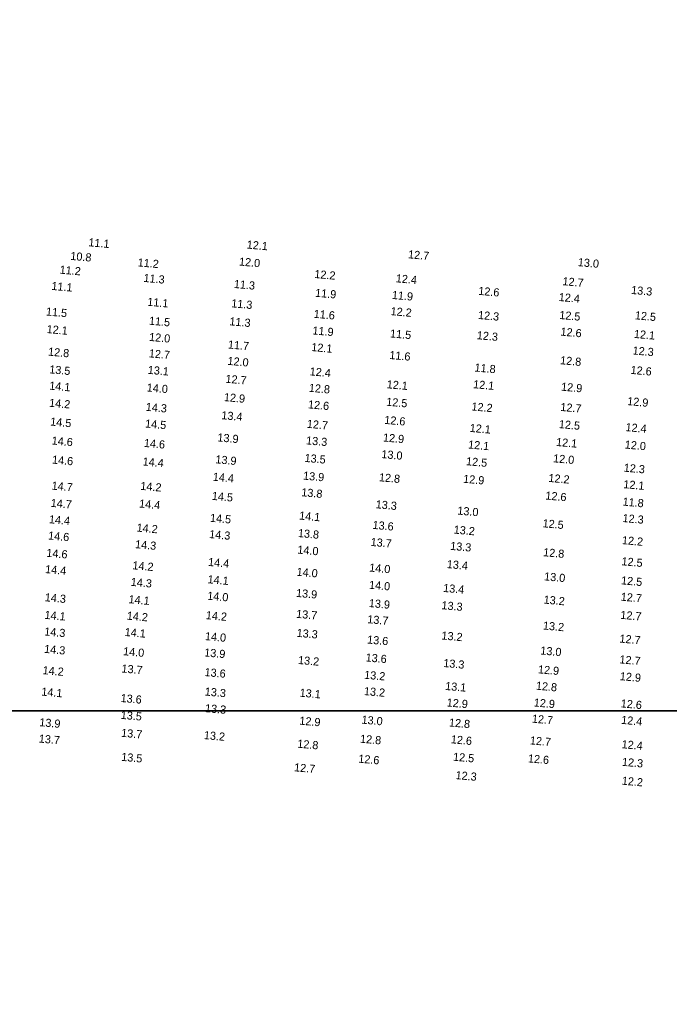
# Model space of a CAD drawing. Extents: x 988130 to 1132882, y 654656 to 841453.
# Drawn here: x 1047779 to 1048180, y 763971 to 764584 of the extents above; entities that cross this region are included whole.
import ezdxf

# ---------------------------------------------------------------- set-up
doc = ezdxf.new("R2010")
doc.units = 0
doc.layers.add('V-ANNO-KEYM', color=7, linetype='Continuous')
doc.layers.add('V-TOPO-SOUN', color=7, linetype='Continuous')

msp = doc.modelspace()

# ---------------------------------------------------------------- linework, layer by layer
at = {"layer": 'V-ANNO-KEYM'}
for points in [[(1122485, 764158), (1122485, 770599), (1014460, 770599), (1014460, 764158), (1067910.3, 764158)], [(1097827.35, 764158), (1014460, 764158), (1014460, 757716), (1073127.88, 757716)]]:
    msp.add_lwpolyline(points, dxfattribs=at)

# ---------------------------------------------------------------- texts
at = {"layer": 'V-TOPO-SOUN'}
for s, p in [('11.1 ', (1047820.99, 764444.78)), ('12.1 ', (1047918.7, 764443.37)), ('10.8 ', (1047809.83, 764436.38)), ('12.7 ', (1048018.29, 764437.37)), ('11.2 ', (1047851.39, 764432.38)), ('12.0 ', (1047913.95, 764432.89)), ('13.0 ', (1048123.11, 764432.53)), ('11.2 ', (1047803.22, 764427.89)), ('12.2 ', (1047960.45, 764425.21)), ('11.1 ', (1047798.17, 764417.85)), ('11.3 ', (1047855, 764422.78)), ('11.3 ', (1047910.78, 764419.05)), ('12.4 ', (1048010.74, 764422.55)), ('12.7 ', (1048113.63, 764420.76)), ('11.9 ', (1047960.94, 764413.62)), ('11.9 ', (1048008.32, 764412.27)), ('12.6 ', (1048061.64, 764414.81)), ('13.3 ', (1048156, 764415.35)), ('11.1 ', (1047857.31, 764408.08)), ('11.3 ', (1047909.16, 764407.12)), ('12.4 ', (1048111.31, 764411.01)), ('11.5 ', (1047794.78, 764402.07)), ('11.6 ', (1047960.07, 764400.64)), ('12.2 ', (1048007.52, 764402.3)), ('12.3 ', (1048061.48, 764399.93)), ('12.5 ', (1048111.64, 764399.92)), ('12.5 ', (1048158.31, 764399.7)), ('11.5 ', (1047858.37, 764396.39)), ('11.3 ', (1047908.03, 764396.02)), ('12.1 ', (1047795.19, 764391.23)), ('11.9 ', (1047959.29, 764390.39)), ('11.5 ', (1048007.18, 764388.54)), ('12.3 ', (1048060.74, 764387.42)), ('12.6 ', (1048112.4, 764389.65)), ('12.1 ', (1048157.71, 764388.22)), ('12.0 ', (1047858.45, 764386.38)), ('11.7 ', (1047907.1, 764381.7)), ('12.8 ', (1047796.08, 764377.3)), ('12.7 ', (1047858.3, 764376.24)), ('12.1 ', (1047958.55, 764380.12)), ('11.6 ', (1048006.75, 764375.23)), ('12.3 ', (1048156.9, 764378.03)), ('12.0 ', (1047906.83, 764371.61)), ('12.8 ', (1048112.18, 764371.98)), ('13.5 ', (1047796.82, 764366.37)), ('13.1 ', (1047857.62, 764366.06)), ('12.4 ', (1047957.58, 764365.12)), ('11.8 ', (1048059.33, 764367.5)), ('12.6 ', (1048155.65, 764366.03)), ('14.1 ', (1047796.81, 764356.3)), ('12.7 ', (1047905.6, 764360.57)), ('12.1 ', (1048005.11, 764357.16)), ('12.1 ', (1048058.49, 764357.2)), ('14.0 ', (1047856.99, 764355.2)), ('12.8 ', (1047957.06, 764354.99)), ('12.9 ', (1048112.78, 764355.68)), ('14.2 ', (1047796.76, 764345.75)), ('12.9 ', (1047904.63, 764349.24)), ('12.6 ', (1047956.55, 764344.76)), ('12.5 ', (1048004.82, 764346.39)), ('12.9 ', (1048153.59, 764346.76)), ('14.3 ', (1047856.38, 764343.25)), ('13.4 ', (1047903.06, 764338.06)), ('12.2 ', (1048057.46, 764343.48)), ('12.7 ', (1048112.3, 764343.16)), ('14.5 ', (1047797.41, 764334.14)), ('14.5 ', (1047855.98, 764332.95)), ('12.7 ', (1047955.83, 764332.75)), ('12.6 ', (1048003.62, 764335.19)), ('12.5 ', (1048111.4, 764332.57)), ('12.1 ', (1048056.35, 764330.23)), ('12.4 ', (1048152.54, 764330.71)), ('14.6 ', (1047798.32, 764322.46)), ('14.6 ', (1047855.24, 764320.96)), ('13.9 ', (1047900.62, 764324.37)), ('13.3 ', (1047955.37, 764322.53)), ('12.9 ', (1048002.82, 764324.32)), ('12.1 ', (1048055.38, 764320)), ('12.1 ', (1048109.68, 764321.55)), ('12.0 ', (1048152.07, 764319.95)), ('13.0 ', (1048001.83, 764314.07)), ('14.6 ', (1047798.54, 764310.66)), ('14.4 ', (1047854.46, 764309.53)), ('13.9 ', (1047899.36, 764310.84)), ('13.5 ', (1047954.41, 764311.7)), ('12.5 ', (1048054.1, 764309.66)), ('12.0 ', (1048107.84, 764311.47)), ('12.3 ', (1048151.43, 764305.69)), ('14.4 ', (1047897.77, 764300.1)), ('13.9 ', (1047953.49, 764300.77)), ('12.8 ', (1048000.32, 764299.76)), ('12.9 ', (1048052.32, 764298.84)), ('12.2 ', (1048104.94, 764299.36)), ('12.1 ', (1048151.19, 764295.51)), ('14.7 ', (1047798.27, 764294.59)), ('14.2 ', (1047853.05, 764294.46)), ('13.8 ', (1047952.4, 764290.52)), ('14.7 ', (1047797.7, 764283.97)), ('14.4 ', (1047852.29, 764283.57)), ('14.5 ', (1047897.19, 764288.27)), ('13.3 ', (1047998.33, 764283.09)), ('12.6 ', (1048103.07, 764288.49)), ('11.8 ', (1048150.73, 764284.74)), ('13.0 ', (1048048.72, 764279.21)), ('14.4 ', (1047796.61, 764273.86)), ('14.5 ', (1047896.03, 764274.76)), ('14.1 ', (1047951.08, 764276.12)), ('13.6 ', (1047996.37, 764270.36)), ('12.5 ', (1048101.34, 764271.36)), ('12.3 ', (1048150.69, 764274.59)), ('14.2 ', (1047850.72, 764268.71)), ('14.3 ', (1047895.54, 764264.7)), ('13.8 ', (1047950.31, 764265.34)), ('13.2 ', (1048046.48, 764267.46)), ('14.6 ', (1047796.13, 764263.84)), ('14.3 ', (1047849.8, 764258.48)), ('13.7 ', (1047995.19, 764259.86)), ('12.2 ', (1048150.33, 764260.98)), ('14.6 ', (1047795.04, 764253.16)), ('14.0 ', (1047949.97, 764255.11)), ('13.3 ', (1048044.31, 764257.41)), ('12.8 ', (1048101.71, 764253.5)), ('14.4 ', (1047894.86, 764247.51)), ('13.4 ', (1048042.23, 764246.18)), ('12.5 ', (1048150.05, 764247.92)), ('14.4 ', (1047794.28, 764243.1)), ('14.2 ', (1047848.17, 764245.43)), ('14.0 ', (1047949.47, 764241.45)), ('14.0 ', (1047994.32, 764244.04)), ('14.3 ', (1047847.12, 764235.21)), ('14.1 ', (1047894.54, 764236.82)), ('14.0 ', (1047994.2, 764233.44)), ('13.0 ', (1048102.3, 764238.6)), ('12.5 ', (1048149.81, 764236.15)), ('13.9 ', (1047949.15, 764228.39)), ('13.4 ', (1048039.96, 764231.46)), ('14.3 ', (1047794.06, 764225.7)), ('14.1 ', (1047845.76, 764224.51)), ('14.0 ', (1047894.34, 764226.66)), ('13.9 ', (1047994.09, 764222.14)), ('13.2 ', (1048101.98, 764224.27)), ('12.7 ', (1048149.6, 764226.07)), ('13.7 ', (1047949.21, 764215.49)), ('13.3 ', (1048038.92, 764220.79)), ('14.1 ', (1047793.9, 764214.84)), ('14.2 ', (1047844.68, 764214.35)), ('14.2 ', (1047893.47, 764214.67)), ('13.7 ', (1047993.13, 764212.18)), ('12.7 ', (1048149.36, 764214.87)), ('14.3 ', (1047793.72, 764204.62)), ('14.1 ', (1047843.36, 764204.28)), ('13.3 ', (1047949.51, 764203.76)), ('13.2 ', (1048101.56, 764208.27)), ('14.0 ', (1047892.92, 764201.74)), ('13.6 ', (1047993.04, 764199.61)), ('13.2 ', (1048038.91, 764202.12)), ('12.7 ', (1048148.79, 764200.21)), ('14.3 ', (1047793.67, 764193.86)), ('14.0 ', (1047842.41, 764192.41)), ('13.9 ', (1047892.48, 764191.67)), ('13.0 ', (1048099.95, 764192.87)), ('13.2 ', (1047950.39, 764186.99)), ('13.6 ', (1047992.1, 764188.59)), ('13.3 ', (1048040.04, 764185.13)), ('12.7 ', (1048148.8, 764187.38)), ('14.2 ', (1047792.7, 764180.72)), ('13.7 ', (1047841.4, 764181.76)), ('13.6 ', (1047892.68, 764179.54)), ('12.9 ', (1048098.48, 764181.24)), ('13.2 ', (1047991.22, 764177.89)), ('12.9 ', (1048149.03, 764177.01)), ('14.1 ', (1047791.92, 764167.48)), ('13.3 ', (1047892.8, 764167.52)), ('13.1 ', (1047951.36, 764166.81)), ('13.2 ', (1047991.06, 764167.81)), ('13.1 ', (1048041.21, 764170.96)), ('12.8 ', (1048097.22, 764171.14)), ('13.6 ', (1047840.85, 764163.53)), ('12.9 ', (1048042.15, 764160.8)), ('12.9 ', (1048095.92, 764160.79)), ('12.6 ', (1048149.6, 764160.22)), ('13.3 ', (1047892.96, 764157.3)), ('13.9 ', (1047790.68, 764148.63)), ('13.5 ', (1047840.93, 764153.12)), ('12.9 ', (1047951.19, 764149.57)), ('13.0 ', (1047989.58, 764150.18)), ('12.8 ', (1048043.54, 764148.45)), ('12.7 ', (1048094.74, 764150.79)), ('12.4 ', (1048149.86, 764150.04)), ('13.7 ', (1047841.2, 764142.06)), ('13.7 ', (1047790.36, 764138.5)), ('13.2 ', (1047892.27, 764140.64)), ('12.8 ', (1047949.9, 764135.35)), ('12.8 ', (1047988.66, 764138.42)), ('12.6 ', (1048044.72, 764138.05)), ('12.7 ', (1048093.5, 764137.39)), ('12.4 ', (1048150.13, 764135.01)), ('13.5 ', (1047841.25, 764127.21)), ('12.6 ', (1047987.56, 764126.1)), ('12.5 ', (1048046.09, 764127.31)), ('12.6 ', (1048092.28, 764126.28)), ('12.3 ', (1048150.35, 764124.15)), ('12.7 ', (1047947.96, 764120.76)), ('12.3 ', (1048047.63, 764115.95)), ('12.2 ', (1048150.26, 764112.51))]:
    msp.add_text(s, height=5, rotation=355, dxfattribs=at).set_placement(p)

doc.saveas('drawing.dxf')
